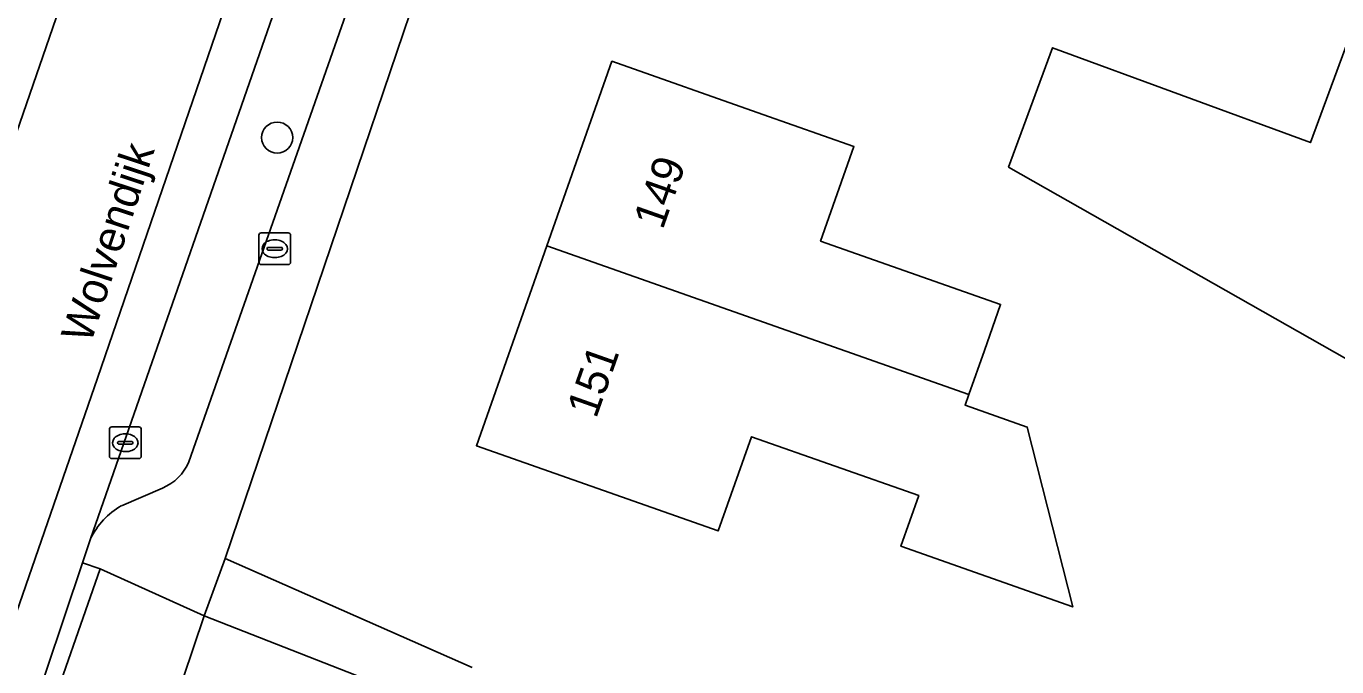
# Model space of a CAD drawing. Extents: x 162879 to 165540, y 384011 to 385181.
# Drawn here: x 164369.65 to 164410.92, y 384632.45 to 384652.62 of the extents above; entities that cross this region are included whole.
import ezdxf

# ---------------------------------------------------------------- set-up
doc = ezdxf.new("R2010")
doc.units = 0
for name, color, linetype in [('IMGEO_Boom', 7, 'Continuous'), ('IMGEO_Brandkraan', 7, 'Continuous'), ('IMGEO_Erf', 7, 'Continuous'), ('IMGEO_Groenvoorziening', 7, 'Continuous'), ('IMGEO_Kolk', 7, 'Continuous'), ('IMGEO_Openbare_ruimte_label', 7, 'Continuous'), ('IMGEO_Pand', 7, 'Continuous'), ('IMGEO_Pand_nummerreeks', 7, 'Continuous'), ('IMGEO_Parkeervlak_open', 7, 'Continuous'), ('IMGEO_Rijbaan_lokaal_gesloten', 7, 'Continuous'), ('IMGEO_Rijbaan_lokaal_open', 7, 'Continuous'), ('IMGEO_Voetpad_open', 7, 'Continuous')]:
    doc.layers.add(name, color=color, linetype=linetype)

msp = doc.modelspace()

# ---------------------------------------------------------------- linework, layer by layer
at = {"layer": 'IMGEO_Boom'}
msp.add_circle((164377.556, 384649.116), 0.489, dxfattribs=at)
at = {"layer": 'IMGEO_Brandkraan'}
for p, q in [((164376.98, 384645.189), (164376.98, 384646.041)), ((164377.055, 384646.115), (164377.907, 384646.115)), ((164377.468, 384645.895), (164377.493, 384645.895)), ((164377.981, 384646.041), (164377.981, 384645.189)), ((164377.239, 384645.609), (164377.239, 384645.621)), ((164377.677, 384645.572), (164377.279, 384645.572)), ((164377.282, 384645.658), (164377.68, 384645.658)), ((164377.723, 384645.621), (164377.723, 384645.609)), ((164377.907, 384645.115), (164377.055, 384645.115)), ((164377.491, 384645.335), (164377.466, 384645.335))]:
    msp.add_line(p, q, dxfattribs=at)
for points in [[(164376.98, 384645.189), (164376.98, 384646.041)], [(164377.055, 384646.115), (164377.907, 384646.115)], [(164377.981, 384646.041), (164377.981, 384645.189)], [(164377.907, 384645.115), (164377.055, 384645.115)]]:
    msp.add_lwpolyline(points, dxfattribs=at)
for centre, radius, start, end in [((164377.057, 384646.039), 0.0765, 91.552, 178.448), ((164377.057, 384646.039), 0.0765, 91.552, 178.448), ((164377.905, 384646.039), 0.0765, 1.552, 88.448), ((164377.905, 384646.039), 0.0765, 1.552, 88.448), ((164377.279, 384645.618), 0.0403, 85.8775, 175.7526), ((164377.276, 384645.608), 0.0366, 178.938, 274.7102), ((164377.68, 384645.615), 0.043, 264.8664, 352.4533), ((164377.684, 384645.62), 0.0386, 1.7309, 96.639), ((164377.057, 384645.191), 0.0765, 181.552, 268.448), ((164377.057, 384645.191), 0.0765, 181.552, 268.448), ((164377.905, 384645.191), 0.0765, 271.552, 358.448), ((164377.905, 384645.191), 0.0765, 271.552, 358.448)]:
    msp.add_arc(centre, radius, start, end, dxfattribs=at)
for centre, major_axis, ratio, start_param, end_param in [((164377.467, 384645.615), (-0.387, 0.002), 0.722429, 4.712389, 7.853982), ((164377.492, 384645.615), (-0.39, 0.002), 0.717154, 1.570796, 4.712389)]:
    msp.add_ellipse(centre, major_axis=major_axis, ratio=ratio, start_param=start_param, end_param=end_param, dxfattribs=at)
at = {"layer": 'IMGEO_Erf'}
msp.add_lwpolyline([(164457.759, 384738.223), (164457.47, 384738.352), (164453.843, 384740.058), (164448.78, 384741.986), (164444.523, 384743.508), (164439.097, 384745.449), (164426.369, 384750), (164410.013, 384755.849), (164408.775, 384750), (164403.985, 384726.478), (164411.214, 384724.226), (164410.295, 384721.15), (164415.614, 384717.945), (164409.781, 384708.267), (164401.656, 384713.138), (164399.26, 384702.833), (164395, 384690.528), (164390.806, 384678.415), (164383.194, 384657.324), (164375.921, 384635.86), (164383.694, 384632.422)], dxfattribs=at)
for points in [[(164411.238, 384642.133), (164400.589, 384648.188), (164401.968, 384651.943), (164410.096, 384648.957), (164412.336, 384655.028), (164415.54, 384653.82), (164413.31, 384647.777)], [(164394.671, 384645.857), (164400.338, 384643.859), (164399.828, 384642.41), (164399.341, 384641.028), (164399.22, 384640.684), (164401.177, 384639.995), (164402.61, 384634.333), (164397.196, 384636.242), (164397.758, 384637.838), (164392.493, 384639.694), (164391.446, 384636.725), (164383.829, 384639.41), (164386.05, 384645.71), (164388.097, 384651.518), (164392.849, 384649.843), (164395.719, 384648.831)]]:
    msp.add_lwpolyline(points, close=True, dxfattribs=at)
at = {"layer": 'IMGEO_Groenvoorziening'}
msp.add_lwpolyline([(164383.694, 384632.422), (164375.921, 384635.86), (164375.254, 384634.053), (164383.053, 384630.995)], dxfattribs=at)
at = {"layer": 'IMGEO_Kolk'}
for p, q in [((164372.274, 384639.077), (164372.274, 384639.929)), ((164372.349, 384640.003), (164373.201, 384640.003)), ((164372.762, 384639.783), (164372.787, 384639.783)), ((164373.275, 384639.929), (164373.275, 384639.077)), ((164372.533, 384639.497), (164372.533, 384639.509)), ((164372.971, 384639.46), (164372.573, 384639.46)), ((164372.576, 384639.546), (164372.974, 384639.546)), ((164372.785, 384639.223), (164372.76, 384639.223)), ((164373.017, 384639.509), (164373.017, 384639.497)), ((164373.201, 384639.003), (164372.349, 384639.003))]:
    msp.add_line(p, q, dxfattribs=at)
for points in [[(164372.274, 384639.077), (164372.274, 384639.929)], [(164372.349, 384640.003), (164373.201, 384640.003)], [(164373.275, 384639.929), (164373.275, 384639.077)], [(164373.201, 384639.003), (164372.349, 384639.003)]]:
    msp.add_lwpolyline(points, dxfattribs=at)
for centre, radius, start, end in [((164372.351, 384639.927), 0.0765, 91.552, 178.448), ((164372.351, 384639.927), 0.0765, 91.552, 178.448), ((164373.199, 384639.927), 0.0765, 1.552, 88.448), ((164373.199, 384639.927), 0.0765, 1.552, 88.448), ((164372.573, 384639.506), 0.0403, 85.8775, 175.7526), ((164372.57, 384639.496), 0.0366, 178.938, 274.7102), ((164372.974, 384639.503), 0.043, 264.8664, 352.4533), ((164372.978, 384639.508), 0.0386, 1.7309, 96.639), ((164372.351, 384639.079), 0.0765, 181.552, 268.448), ((164372.351, 384639.079), 0.0765, 181.552, 268.448), ((164373.199, 384639.079), 0.0765, 271.552, 358.448), ((164373.199, 384639.079), 0.0765, 271.552, 358.448)]:
    msp.add_arc(centre, radius, start, end, dxfattribs=at)
for centre, major_axis, ratio, start_param, end_param in [((164372.761, 384639.503), (-0.387, 0.002), 0.722429, 4.712389, 7.853982), ((164372.786, 384639.503), (-0.39, 0.002), 0.717154, 1.570796, 4.712389)]:
    msp.add_ellipse(centre, major_axis=major_axis, ratio=ratio, start_param=start_param, end_param=end_param, dxfattribs=at)
at = {"layer": 'IMGEO_Pand'}
for points in [[(164413.31, 384647.777), (164415.54, 384653.82), (164412.336, 384655.028), (164410.096, 384648.957), (164401.968, 384651.943), (164400.589, 384648.188), (164411.238, 384642.133)], [(164386.05, 384645.71), (164399.341, 384641.028), (164399.828, 384642.41), (164400.338, 384643.859), (164394.671, 384645.857), (164395.719, 384648.831), (164392.849, 384649.843), (164388.097, 384651.518)], [(164386.05, 384645.71), (164383.829, 384639.41), (164391.446, 384636.725), (164392.493, 384639.694), (164397.758, 384637.838), (164397.196, 384636.242), (164402.61, 384634.333), (164401.177, 384639.995), (164399.22, 384640.684), (164399.341, 384641.028)]]:
    msp.add_lwpolyline(points, close=True, dxfattribs=at)
at = {"layer": 'IMGEO_Parkeervlak_open'}
for points in [[(164403.947, 384746.037), (164402.931, 384741.104), (164398.329, 384718.554), (164392.79, 384698.26), (164390.748, 384691.883), (164386.545, 384678.76), (164378.046, 384654.783), (164371.683, 384636.478)], [(164374.772, 384638.901), (164379.934, 384653.6), (164382.834, 384661.859), (164387.811, 384676.03), (164389.077, 384679.636), (164391.743, 384687.545), (164392.862, 384691.069)], [(164372.65, 384637.517), (164373.944, 384638.078)]]:
    msp.add_lwpolyline(points, dxfattribs=at)
for centre, radius, start, end in [((164373.372, 384639.482), 1.516, 292.1821, 337.4709), ((164373.829, 384635.45), 2.38, 119.7039, 154.4073)]:
    msp.add_arc(centre, radius, start, end, dxfattribs=at)
at = {"layer": 'IMGEO_Rijbaan_lokaal_gesloten'}
for points in [[(164369.716, 384630.619), (164371.43, 384635.723), (164371.683, 384636.478), (164378.046, 384654.783), (164386.545, 384678.76), (164390.748, 384691.883), (164392.79, 384698.26), (164398.329, 384718.554), (164402.931, 384741.104), (164403.947, 384746.037), (164404.756, 384750), (164405.4, 384753.153), (164408.791, 384769.588), (164407.326, 384769.894), (164403.204, 384750), (164402.862, 384748.351), (164396.898, 384720.839), (164392.862, 384705.616), (164389.076, 384692.416), (164387.739, 384687.753), (164385.333, 384680.686), (164371.904, 384641.543), (164357.854, 384600.926)], [(164357.854, 384600.926), (164371.904, 384641.543), (164385.333, 384680.686), (164387.739, 384687.753), (164389.076, 384692.416), (164392.862, 384705.616), (164396.898, 384720.839), (164402.862, 384748.351), (164397.98, 384749.37), (164392.706, 384723.789), (164389.601, 384711.984), (164386.419, 384700.335), (164384.526, 384693.869), (164384.168, 384692.646), (164381.062, 384683.249), (164380.274, 384680.965), (164367.051, 384642.631), (164358.24, 384616.924)], [(164367.051, 384642.631), (164380.274, 384680.965), (164378.896, 384681.413), (164378.769, 384681.129), (164376.771, 384675.295), (164375.285, 384671.007), (164372.935, 384664.159), (164371.362, 384659.643), (164369.156, 384653.204), (164368.96, 384652.634), (164365.737, 384643.274), (164365.562, 384642.796), (164364.179, 384639.006), (164363.274, 384636.394), (164359.345, 384625.054), (164357.858, 384620.761), (164356.876, 384617.926), (164354.657, 384611.521), (164353.63, 384608.558), (164351.107, 384602.157)]]:
    msp.add_lwpolyline(points, dxfattribs=at)
at = {"layer": 'IMGEO_Rijbaan_lokaal_open'}
msp.add_lwpolyline([(164383.053, 384630.995), (164375.254, 384634.053), (164373.598, 384629.128), (164380.189, 384626.782)], dxfattribs=at)
at = {"layer": 'IMGEO_Voetpad_open'}
for points in [[(164393.328, 384690.927), (164392.245, 384687.391), (164391.743, 384687.545), (164389.077, 384679.636), (164389.542, 384679.474), (164388.286, 384675.865), (164387.811, 384676.03), (164382.834, 384661.859), (164383.271, 384661.707), (164380.385, 384653.443), (164379.934, 384653.6), (164374.772, 384638.901)], [(164371.683, 384636.478), (164371.43, 384635.723), (164371.985, 384635.53), (164375.254, 384634.053), (164375.921, 384635.86), (164383.194, 384657.324)], [(164373.944, 384638.078), (164372.65, 384637.517)]]:
    msp.add_lwpolyline(points, dxfattribs=at)
for points in [[(164371.43, 384635.723), (164369.716, 384630.619), (164370.211, 384630.447), (164371.985, 384635.53)], [(164375.254, 384634.053), (164371.985, 384635.53), (164370.211, 384630.447), (164373.598, 384629.128)]]:
    msp.add_lwpolyline(points, close=True, dxfattribs=at)
for centre, radius, start, end in [((164373.372, 384639.482), 1.516, 292.1821, 337.4709), ((164373.829, 384635.45), 2.38, 119.7039, 154.4073)]:
    msp.add_arc(centre, radius, start, end, dxfattribs=at)

# ---------------------------------------------------------------- texts
at = {"layer": 'IMGEO_Openbare_ruimte_label'}
msp.add_text('Wolvendijk', height=1, rotation=71.7643, dxfattribs=at).set_placement((164371.683, 384642.593))
at = {"layer": 'IMGEO_Pand_nummerreeks'}
for s, p in [('149', (164389.695, 384646.187)), ('151', (164387.599, 384640.24))]:
    msp.add_text(s, height=1, rotation=70.5827, dxfattribs=at).set_placement(p)

doc.saveas('drawing.dxf')
